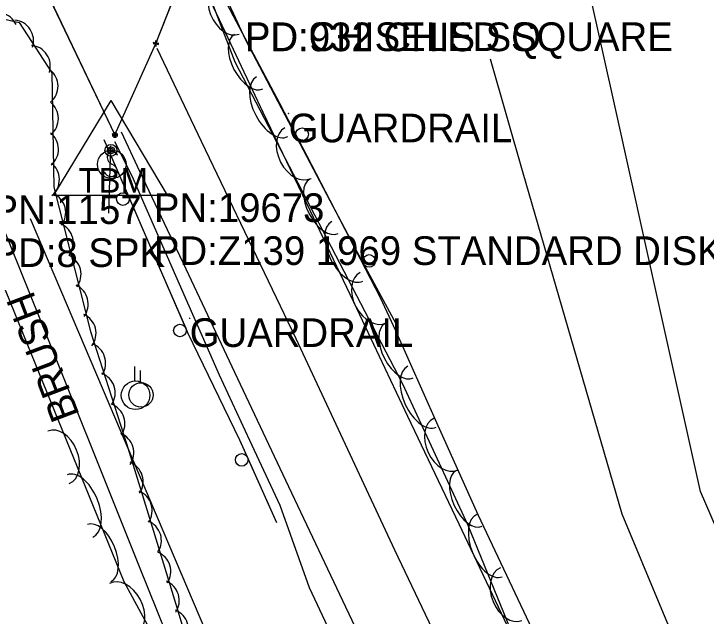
# Model space of a CAD drawing. Extents: x 954793 to 988390, y 1867850 to 1924428.
# Drawn here: x 955122.4 to 955243.2, y 1923720.1 to 1923825.2 of the extents above; entities that cross this region are included whole.
import ezdxf

# ---------------------------------------------------------------- set-up
doc = ezdxf.new("R2010")
doc.units = 0
for name, color, linetype in [('S_BRIDGE', 7, 'Continuous'), ('S_DITCHLINE', 7, 'Continuous'), ('S_EDGE_PAVEMENT', 7, 'Continuous'), ('S_GUARDRAIL', 7, 'Continuous'), ('S_MSC_PT_SYM', 7, 'Continuous'), ('S_PAVEMENT_CROWN', 7, 'Continuous'), ('S_PRIMARY_CTL', 7, 'Continuous'), ('S_PRIMARY_CTL_ANNOT', 7, 'Continuous'), ('S_SECONDARY_CTL_ANNOT', 7, 'Continuous'), ('S_SHOULDER', 7, 'Continuous'), ('S_SIGN', 7, 'Continuous'), ('S_STR_PT_SYM', 7, 'Continuous'), ('S_SURVEY_TEXT_ANNOT', 7, 'Continuous'), ('S_TREE', 7, 'Continuous'), ('S_TREE_ANNOT', 7, 'Continuous'), ('S_UTILITY_POLE', 7, 'Continuous'), ('S_WALL', 7, 'Continuous')]:
    doc.layers.add(name, color=color, linetype=linetype)

msp = doc.modelspace()

# ---------------------------------------------------------------- linework, layer by layer
at = {"layer": 'S_BRIDGE'}
for p, q in [((955123.83, 1923837.94), (955140.04, 1923804.04)), ((955147.19, 1923819.99), (955154.39, 1923838.31)), ((955140.04, 1923804.04), (955147.19, 1923819.99))]:
    msp.add_line(p, q, dxfattribs=at)
msp.add_lwpolyline([(955140.04, 1923804.04), (955147.19, 1923819.99), (955154.39, 1923838.31), (955139.18, 1923870.24), (955124.22, 1923901.75), (955107.65, 1923936.37), (955100.03, 1923919.41), (955092.75, 1923902.86), (955108.64, 1923869.65), (955123.83, 1923837.94), (955140.04, 1923804.04)], dxfattribs=at)
msp.add_lwpolyline([(955140.04, 1923804.04), (955147.19, 1923819.99), (955154.39, 1923838.31), (955139.18, 1923870.24), (955124.22, 1923901.75), (955107.65, 1923936.37), (955100.03, 1923919.41), (955092.75, 1923902.86), (955108.64, 1923869.65), (955123.83, 1923837.94), (955140.04, 1923804.04)], dxfattribs=at)
at = {"layer": 'S_DITCHLINE'}
for points in [[(955288.76, 1923743.09), (955275.88, 1923733.85), (955263, 1923724.61), (955250.74, 1923722.05), (955242.2, 1923741.81), (955237.31, 1923763.81), (955232.43, 1923785.81), (955227.54, 1923807.81), (955222.65, 1923829.81)], [(955371.53, 1923453.89), (955362.19, 1923466.69), (955352.85, 1923479.48), (955343.5, 1923492.28), (955334.16, 1923505.08), (955322.21, 1923526.73), (955310.27, 1923548.39), (955302.13, 1923563.95), (955293.99, 1923579.5), (955285.85, 1923595.06), (955277.71, 1923610.62), (955272.36, 1923625.83), (955267.01, 1923641.03), (955261.65, 1923656.24), (955256.3, 1923671.45), (955249.35, 1923688.05), (955242.4, 1923704.65), (955235.44, 1923721.25), (955228.49, 1923737.85), (955222.75, 1923757.69), (955217.01, 1923777.54), (955211.27, 1923797.39), (955205.54, 1923817.24)], [(955241.35, 1923549.45), (955229.67, 1923570.07), (955217.99, 1923590.68), (955206.3, 1923611.3), (955194.62, 1923631.92), (955185.73, 1923651.46), (955176.84, 1923670.99), (955167.95, 1923690.53), (955159.06, 1923710.07), (955150.63, 1923729.89), (955142.2, 1923749.72), (955133.76, 1923769.55), (955125.33, 1923789.37)], [(955234.35, 1923545.68), (955223.65, 1923566.83), (955212.95, 1923587.97), (955202.26, 1923609.11), (955191.56, 1923630.26), (955181.74, 1923649.91), (955171.91, 1923669.57), (955162.09, 1923689.22), (955152.27, 1923708.88), (955144.33, 1923728.67), (955136.39, 1923748.47), (955128.45, 1923768.26), (955120.51, 1923788.05)]]:
    msp.add_lwpolyline(points, dxfattribs=at)
at = {"layer": 'S_EDGE_PAVEMENT'}
for points in [[(955313.6, 1923514.38), (955310.77, 1923518.91), (955299.73, 1923538.1), (955288.68, 1923557.28), (955282.68, 1923568.55), (955276.68, 1923579.81), (955270.69, 1923591.08), (955264.69, 1923602.34), (955258.99, 1923613.66), (955253.28, 1923624.97), (955244.6, 1923642.88), (955235.92, 1923660.79), (955226.96, 1923679.55), (955217.99, 1923698.31), (955209.04, 1923717.2), (955200.08, 1923736.1), (955191.15, 1923754.91), (955182.22, 1923773.73), (955174.07, 1923790.85), (955165.92, 1923807.97), (955159.8, 1923820.92), (955153.68, 1923833.88)], [(955292.59, 1923500.66), (955289.25, 1923506.03), (955278.53, 1923525.18), (955267.82, 1923544.33), (955261.79, 1923555.71), (955255.76, 1923567.09), (955249.74, 1923578.47), (955243.71, 1923589.86), (955237.67, 1923602.02), (955231.63, 1923614.19), (955222.81, 1923632.4), (955213.98, 1923650.61), (955205.14, 1923669.18), (955196.31, 1923687.76), (955187.79, 1923705.81), (955179.27, 1923723.86), (955169.87, 1923743.73), (955160.47, 1923763.6), (955152.44, 1923780.63), (955144.4, 1923797.66), (955141.21, 1923804.51)]]:
    msp.add_lwpolyline(points, dxfattribs=at)
at = {"layer": 'S_GUARDRAIL'}
for points in [[(955155.16, 1923837.28), (955162.73, 1923820.77), (955170.94, 1923805.08), (955181.83, 1923784.47), (955189.42, 1923770.35)], [(955160.37, 1923825.91), (955162.73, 1923820.77), (955170.94, 1923805.08), (955171.71, 1923803.64)], [(955142.44, 1923793.29), (955138.14, 1923803.21)], [(955168.26, 1923736.38), (955161.81, 1923750.8), (955152.75, 1923769.5), (955138.14, 1923803.21)], [(955171.71, 1923803.64), (955177.55, 1923792.58)], [(955147.41, 1923781.82), (955142.44, 1923793.29)], [(955177.55, 1923792.58), (955181.83, 1923784.47), (955183.41, 1923781.54)], [(955152.38, 1923770.35), (955147.41, 1923781.82)], [(955183.41, 1923781.54), (955189.42, 1923770.35)], [(955163.15, 1923747.79), (955161.81, 1923750.8), (955152.75, 1923769.5), (955152.38, 1923770.35)], [(955168.26, 1923736.38), (955163.15, 1923747.79)]]:
    msp.add_lwpolyline(points, dxfattribs=at)
for centre in [(955172.68, 1923804.15), (955141.43, 1923792.85), (955184.38, 1923782.06), (955151.38, 1923769.91), (955162.15, 1923747.34)]:
    msp.add_circle(centre, 1.1, dxfattribs=at)
at = {"layer": 'S_MSC_PT_SYM'}
for points in [[(955170.34, 1923807.75), (955170.34, 1923807.8), (955170.34, 1923807.75), (955170.29, 1923807.75), (955170.34, 1923807.75), (955170.34, 1923807.7), (955170.34, 1923807.75), (955170.39, 1923807.75)], [(955170.34, 1923807.75), (955170.34, 1923807.8), (955170.34, 1923807.75), (955170.29, 1923807.75), (955170.34, 1923807.75), (955170.34, 1923807.7), (955170.34, 1923807.75), (955170.39, 1923807.75)], [(955153.08, 1923772.04), (955153.08, 1923772.09), (955153.08, 1923772.04), (955153.03, 1923772.04), (955153.08, 1923772.04), (955153.08, 1923771.99), (955153.08, 1923772.04), (955153.13, 1923772.04)], [(955153.08, 1923772.04), (955153.08, 1923772.09), (955153.08, 1923772.04), (955153.03, 1923772.04), (955153.08, 1923772.04), (955153.08, 1923771.99), (955153.08, 1923772.04), (955153.13, 1923772.04)]]:
    msp.add_lwpolyline(points, close=True, dxfattribs=at)
for points in [[(955170.34, 1923807.75), (955170.34, 1923807.8), (955170.34, 1923807.75), (955170.29, 1923807.75), (955170.34, 1923807.75), (955170.34, 1923807.7), (955170.34, 1923807.75), (955170.39, 1923807.75)], [(955153.08, 1923772.04), (955153.08, 1923772.09), (955153.08, 1923772.04), (955153.03, 1923772.04), (955153.08, 1923772.04), (955153.08, 1923771.99), (955153.08, 1923772.04), (955153.13, 1923772.04)]]:
    msp.add_lwpolyline(points, dxfattribs=at)
at = {"layer": 'S_PAVEMENT_CROWN'}
msp.add_lwpolyline([(955311.48, 1923493.88), (955300.09, 1923512.05), (955289.21, 1923531.36), (955278.33, 1923550.67), (955272.21, 1923562.08), (955266.08, 1923573.49), (955259.96, 1923584.9), (955253.84, 1923596.31), (955248.19, 1923607.96), (955242.55, 1923619.6), (955233.75, 1923637.5), (955224.95, 1923655.4), (955215.84, 1923674.7), (955206.74, 1923694.01), (955197.79, 1923712.8), (955188.84, 1923731.58), (955180.26, 1923750.02), (955171.68, 1923768.46), (955163.41, 1923785.66), (955155.14, 1923802.87), (955147.4, 1923819.11)], dxfattribs=at)
at = {"layer": 'S_PRIMARY_CTL'}
for p, q in [((955139.34, 1923810.05), (955129.31, 1923793.53)), ((955139.34, 1923810.05), (955149.16, 1923793.53)), ((955129.31, 1923793.53), (955149.16, 1923793.53))]:
    msp.add_line(p, q, dxfattribs=at)
for radius in [1.04, 0.609, 0.344]:
    msp.add_circle((955139.34, 1923801.35), radius, dxfattribs=at)
at = {"layer": 'S_SHOULDER'}
for points in [[(955267.88, 1923604.07), (955262.45, 1923615.22), (955256.93, 1923626.56), (955248.18, 1923644.4), (955239.44, 1923662.24), (955230.39, 1923681.01), (955221.34, 1923699.78), (955212.35, 1923718.77), (955203.37, 1923737.77), (955196.2, 1923753.83), (955189.04, 1923769.88), (955186.36, 1923775.6), (955177.58, 1923792.57), (955168.8, 1923809.54), (955161.79, 1923822.8), (955154.78, 1923836.06)], [(955238.94, 1923591.32), (955234.29, 1923600.36), (955227.88, 1923612.83), (955218.93, 1923631), (955209.97, 1923649.16), (955201.1, 1923667.68), (955192.24, 1923686.2), (955183.09, 1923705.61), (955173.95, 1923725.02), (955168.88, 1923739.35), (955163.59, 1923750.72), (955158.29, 1923762.1), (955150.67, 1923779.46), (955143.05, 1923796.83), (955140.05, 1923802.81)]]:
    msp.add_lwpolyline(points, dxfattribs=at)
at = {"layer": 'S_SIGN'}
msp.add_circle((955139.49, 1923798.91), 2.49, dxfattribs=at)
for centre, radius, start, end in [((955140.18, 1923800.24), 1.5, 167.1196, 241.9813), ((955139.57, 1923800.18), 0.95, 16.5258, 156.8957), ((955139.08, 1923797.57), 1.4, 358.6529, 73.7063), ((955139.34, 1923798.09), 1.28, 204.641, 335.359)]:
    msp.add_arc(centre, radius, start, end, dxfattribs=at)
at = {"layer": 'S_STR_PT_SYM'}
for points in [[(955147.19, 1923819.99), (955147.19, 1923820.49), (955147.19, 1923819.99), (955146.69, 1923819.99), (955147.19, 1923819.99), (955147.19, 1923819.49), (955147.19, 1923819.99), (955147.69, 1923819.99)], [(955147.19, 1923819.99), (955147.19, 1923820.49), (955147.19, 1923819.99), (955146.69, 1923819.99), (955147.19, 1923819.99), (955147.19, 1923819.49), (955147.19, 1923819.99), (955147.69, 1923819.99)], [(955147.19, 1923819.99), (955146.73, 1923820.17), (955147.19, 1923819.99), (955147.01, 1923819.52), (955147.19, 1923819.99), (955147.66, 1923819.8), (955147.19, 1923819.99), (955147.38, 1923820.45)], [(955147.19, 1923819.99), (955146.73, 1923820.17), (955147.19, 1923819.99), (955147.01, 1923819.52), (955147.19, 1923819.99), (955147.66, 1923819.8), (955147.19, 1923819.99), (955147.38, 1923820.45)], [(955140.04, 1923804.04), (955140.04, 1923804.54), (955140.04, 1923804.04), (955139.54, 1923804.04), (955140.04, 1923804.04), (955140.04, 1923803.54), (955140.04, 1923804.04), (955140.54, 1923804.04)], [(955140.04, 1923804.04), (955140.04, 1923804.54), (955140.04, 1923804.04), (955139.54, 1923804.04), (955140.04, 1923804.04), (955140.04, 1923803.54), (955140.04, 1923804.04), (955140.54, 1923804.04)], [(955140.04, 1923804.04), (955139.58, 1923804.24), (955140.04, 1923804.04), (955139.84, 1923803.58), (955140.04, 1923804.04), (955140.5, 1923803.83), (955140.04, 1923804.04), (955140.24, 1923804.49)], [(955140.04, 1923804.04), (955139.58, 1923804.24), (955140.04, 1923804.04), (955139.84, 1923803.58), (955140.04, 1923804.04), (955140.5, 1923803.83), (955140.04, 1923804.04), (955140.24, 1923804.49)], [(955140.04, 1923804.04), (955140.49, 1923804.25), (955140.04, 1923804.04), (955139.82, 1923804.49), (955140.04, 1923804.04), (955139.59, 1923803.82), (955140.04, 1923804.04), (955140.26, 1923803.58)], [(955140.04, 1923804.04), (955140.49, 1923804.25), (955140.04, 1923804.04), (955139.82, 1923804.49), (955140.04, 1923804.04), (955139.59, 1923803.82), (955140.04, 1923804.04), (955140.26, 1923803.58)]]:
    msp.add_lwpolyline(points, close=True, dxfattribs=at)
for points in [[(955147.19, 1923819.99), (955147.19, 1923820.49), (955147.19, 1923819.99), (955146.69, 1923819.99), (955147.19, 1923819.99), (955147.19, 1923819.49), (955147.19, 1923819.99), (955147.69, 1923819.99)], [(955140.04, 1923804.04), (955140.04, 1923804.54), (955140.04, 1923804.04), (955139.54, 1923804.04), (955140.04, 1923804.04), (955140.04, 1923803.54), (955140.04, 1923804.04), (955140.54, 1923804.04)]]:
    msp.add_lwpolyline(points, dxfattribs=at)
at = {"layer": 'S_TREE'}
for points in [[(955388.16, 1923772.18), (955326.65, 1923616.74), (955317.5, 1923592.5), (955295.96, 1923579.55), (955279.13, 1923577.88), (955267.03, 1923580.09), (955256.68, 1923594.84), (955243.75, 1923632.03), (955226.69, 1923676.36), (955210.75, 1923713.64), (955201.68, 1923735.9), (955190.26, 1923760.56), (955161.03, 1923816.72), (955146.02, 1923855.75), (955130.56, 1923887.7)], [(955100.47, 1923798.28), (955106.9, 1923812.21), (955112.11, 1923821.3), (955117.24, 1923825.06), (955123.31, 1923823.63), (955129.05, 1923814.85), (955129.39, 1923794.93), (955135.76, 1923769.76), (955142.04, 1923750.21), (955146.51, 1923735.66), (955149.63, 1923725.6), (955157.44, 1923699.73), (955167.55, 1923675.9), (955169, 1923671.52), (955181.62, 1923645.91), (955194.6, 1923617.62), (955203.02, 1923598.22), (955205.98, 1923592.28), (955220.29, 1923560.5), (955231.38, 1923534.22), (955238.7, 1923516.32), (955241.2, 1923512.92), (955255.68, 1923489.78)], [(955109.1, 1923805.93), (955125.41, 1923765.87), (955141.62, 1923726.09), (955160.83, 1923690.65), (955166.84, 1923678.06), (955191.68, 1923615.62), (955213.79, 1923569.89), (955228.41, 1923538.8), (955233.3, 1923529.28), (955252.82, 1923489.03)]]:
    msp.add_lwpolyline(points, dxfattribs=at)
for centre, start, end in [((955119.52, 1923821.72), 25.8817, 127.4786), ((955122.2, 1923820.47), 342.391, 83.9879), ((955125.13, 1923816.05), 342.391, 83.9879), ((955126.47, 1923812.52), 310.1683, 51.7652), ((955126.53, 1923806.87), 310.1683, 51.7652), ((955126.55, 1923801.54), 310.1683, 51.7652), ((955126.71, 1923796.26), 310.1683, 51.7652), ((955127.81, 1923790.47), 323.3944, 64.9913), ((955129.14, 1923785.2), 323.3944, 64.9913), ((955130.49, 1923779.71), 323.3944, 64.9913), ((955131.73, 1923774.53), 323.3944, 64.9913), ((955133.1, 1923769.42), 323.3944, 64.9913), ((955134.78, 1923764.22), 327.0345, 68.6314), ((955136.45, 1923759.03), 327.0345, 68.6314), ((955138.14, 1923753.65), 327.0345, 68.6314), ((955139.69, 1923748.58), 326.272, 67.8689), ((955141.31, 1923743.55), 326.272, 67.8689), ((955142.9, 1923738.49), 326.272, 67.8689), ((955144.5, 1923733.28), 326.4107, 68.0076), ((955146.14, 1923727.88), 326.4107, 68.0076), ((955147.63, 1923722.78), 326.0061, 67.6031), ((955149.22, 1923717.74), 326.0061, 67.6031)]:
    msp.add_arc(centre, 3.64, start, end, dxfattribs=at)
for centre, major_axis, ratio in [((955159.91, 1923826.27), (1.78, -4.63), 0.685311), ((955163.37, 1923816.82), (2.47, -4.74), 0.540699), ((955167.46, 1923808.96), (2.71, -5.21), 0.55008), ((955171.96, 1923800.86), (2.29, -4.4), 0.685311), ((955176.49, 1923791.6), (2.47, -4.74), 0.540699), ((955180.58, 1923783.74), (2.71, -5.21), 0.55008), ((955185.09, 1923775.64), (2.29, -4.4), 0.685311), ((955189.61, 1923766.38), (2.47, -4.74), 0.540699), ((955193.61, 1923758.36), (2.47, -5.32), 0.55008), ((955197.74, 1923750.07), (2.08, -4.5), 0.685311), ((955130.21, 1923747.78), (-1.87, 4.59), 0.685311), ((955133.95, 1923739.3), (-2.22, 5.43), 0.55008), ((955201.84, 1923740.61), (2.25, -4.85), 0.540699), ((955205.4, 1923732.39), (2.21, -5.44), 0.55008), ((955137.3, 1923731.09), (-2.02, 4.95), 0.540699), ((955209.14, 1923723.91), (1.87, -4.59), 0.685311), ((955141.46, 1923721.4), (-2.36, 4.36), 0.685311)]:
    msp.add_ellipse(centre, major_axis=major_axis, ratio=ratio, start_param=3.141593, end_param=6.283185, dxfattribs=at)
at = {"layer": 'S_UTILITY_POLE'}
for p, q in [((955143.5, 1923761.13), (955143.5, 1923763.61)), ((955144.47, 1923760.82), (955144.47, 1923762.92))]:
    msp.add_line(p, q, dxfattribs=at)
for centre, radius in [((955143.64, 1923758.61), 2.5), ((955144.59, 1923758.67), 2.13)]:
    msp.add_circle(centre, radius, dxfattribs=at)
at = {"layer": 'S_WALL'}
msp.add_lwpolyline([(955138.98, 1923790.4), (955139.33, 1923802.16)], dxfattribs=at)

# ---------------------------------------------------------------- texts
at = {"layer": 'S_PRIMARY_CTL'}
msp.add_text('TBM', height=4.287, rotation=360, dxfattribs=at).set_placement((955133.69, 1923793.96))
at = {"layer": 'S_PRIMARY_CTL_ANNOT'}
for s, p in [('PD:CHISELED SQUARE', (955162.68, 1923818.68)), ('PD:932 CHIS SQ', (955162.72, 1923818.65)), ('PN:19673', (955146.84, 1923788.85)), ('PD:Z139 1969 STANDARD DISK Z139 19', (955146.84, 1923781.35))]:
    msp.add_text(s, height=5, dxfattribs=at).set_placement(p)
at = {"layer": 'S_SECONDARY_CTL_ANNOT'}
for s, p in [('PN:1157', (955118.68, 1923788.5)), ('PD:8 SPK', (955118.68, 1923781))]:
    msp.add_text(s, height=5, dxfattribs=at).set_placement(p)
at = {"layer": 'S_SURVEY_TEXT_ANNOT'}
for p in [(955170.34, 1923802.75), (955153.08, 1923767.04)]:
    msp.add_text('GUARDRAIL', height=5, dxfattribs=at).set_placement(p)
at = {"layer": 'S_TREE_ANNOT'}
msp.add_text('BRUSH', height=5, rotation=110.6373, dxfattribs=at).set_placement((955133.91, 1923755.18))

doc.saveas('drawing.dxf')
